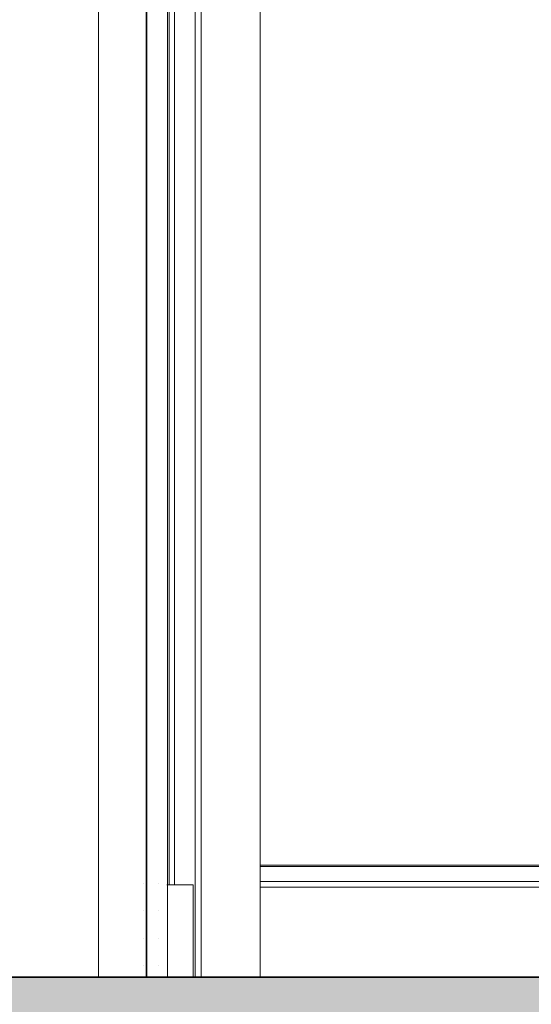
# Model space of a CAD drawing. Header units: inches. Extents: x 424 to 2043, y -237 to 445.
# Tile 657 of 965: x 854.393 to 854.864, y 220.672 to 221.578. Entities that reach past the tile are written whole.
import ezdxf

# ---------------------------------------------------------------- set-up
doc = ezdxf.new("R2010")
doc.units = ezdxf.units.IN
doc.header["$MEASUREMENT"] = 0
for name, color, linetype, lineweight in [('A-DOOR', 31, 'Continuous', 9), ('A-FLOR', 192, 'Continuous', 9), ('A-FLOR-PATT', 8, 'Continuous', 35), ('A-WALL', 113, 'Continuous', 9)]:
    doc.layers.add(name, color=color, linetype=linetype, lineweight=lineweight)

# ---------------------------------------------------------------- blocks, each defined once
blk = doc.blocks.new('5-panel_Bi-fold_external_door_10806 - Type 1-V65-Section 1')
at = {"layer": 'A-DOOR'}
for p, q in [((-122.42135, 8.4), (-122.42135, 5.6)), ((-122.37735, 8.4), (-122.37735, 5.6)), ((-122.377, 8.3372), (-122.377, 5.6)), ((-122.35797, 5.6), (-122.35797, 8.3372)), ((-122.33251, 5.6), (-122.33251, 8.3372)), ((-122.3269, 5.6), (-122.3269, 8.3372)), ((-122.27268, 5.6), (-122.27268, 8.33744)), ((-122.35633, 8.25), (-122.35633, 5.685)), ((-122.35133, 5.685), (-122.35133, 8.25)), ((-121.69505, 5.70307), (-122.27268, 5.70307)), ((-121.6917, 5.70179), (-122.27268, 5.70179)), ((-122.37982, 5.686), (-122.37983, 5.686)), ((-122.36583, 5.686), (-122.36585, 5.686)), ((-122.3585, 5.685), (-122.35633, 5.685)), ((-122.35633, 5.685), (-122.35347, 5.685)), ((-122.35347, 5.685), (-122.3369, 5.685)), ((-122.3369, 5.685), (-122.33549, 5.685)), ((-122.33549, 5.685), (-122.33406, 5.685)), ((-122.33406, 5.6), (-122.33406, 5.685)), ((-121.68197, 5.68791), (-122.27268, 5.68791)), ((-121.68191, 5.68294), (-122.27268, 5.68294)), ((-122.37982, 5.661), (-122.37983, 5.661)), ((-122.37982, 5.661), (-122.37983, 5.661)), ((-122.36583, 5.661), (-122.36585, 5.661)), ((-122.36583, 5.661), (-122.36585, 5.661)), ((-122.36584, 5.661), (-122.36583, 5.661)), ((-122.36578, 5.661), (-122.36582, 5.661)), ((-122.37982, 5.636), (-122.37983, 5.636)), ((-122.37982, 5.636), (-122.37983, 5.636)), ((-122.36583, 5.636), (-122.36585, 5.636)), ((-122.36583, 5.636), (-122.36585, 5.636)), ((-122.36584, 5.636), (-122.36583, 5.636)), ((-122.36578, 5.636), (-122.36582, 5.636)), ((-122.37982, 5.611), (-122.37983, 5.611)), ((-122.37982, 5.611), (-122.37983, 5.611)), ((-122.36583, 5.611), (-122.36585, 5.611)), ((-122.36583, 5.611), (-122.36585, 5.611)), ((-122.36584, 5.611), (-122.36583, 5.611)), ((-122.36578, 5.611), (-122.36582, 5.611))]:
    blk.add_line(p, q, dxfattribs=at)
at = {"layer": 'A-DOOR', "flags": 128}
for points in [[(-122.36585, 5.686), (-122.36583, 5.686), (-122.36583, 5.686)], [(-122.36585, 5.661), (-122.36583, 5.661), (-122.36583, 5.661)], [(-122.36585, 5.636), (-122.36583, 5.636), (-122.36583, 5.636)], [(-122.36585, 5.611), (-122.36583, 5.611), (-122.36583, 5.611)]]:
    blk.add_lwpolyline(points, dxfattribs=at)

msp = doc.modelspace()

# ---------------------------------------------------------------- hatches: boundary and pattern name
at = {"layer": 'A-FLOR-PATT', "lineweight": 9}
h = msp.add_hatch(dxfattribs=at)
h.set_pattern_fill('FP_2', color=256, style=0, pattern_type=2)
h.set_pattern_definition([(0, (853.73654, 227.41621), (0.406, 0.102), [0.034, -0.271, 0.034, -0.271, -1.626]), (0, (853.73654, 227.41621), (0.406, 0.102), [-0.61, 0.034, -0.576, 0.034, -0.271, -0.711]), (0, (853.73654, 227.41621), (0.406, 0.102), [-1.524, 0.034, -0.17, 0.034, -0.474]), (120, (853.88954, 227.46721), (-0.2913346, 0.3006063), [0.034, -0.271, 0.034, -0.271, -1.626]), (120, (853.88954, 227.46721), (-0.2913346, 0.3006063), [-0.61, 0.034, -0.576, 0.034, -0.271, -0.711]), (120, (853.88954, 227.46721), (-0.2913346, 0.3006063), [-1.524, 0.034, -0.17, 0.034, -0.474]), (240, (853.94054, 227.67021), (-0.1146654, -0.4026063), [0.034, -0.271, 0.034, -0.271, -1.626]), (240, (853.94054, 227.67021), (-0.1146654, -0.4026063), [-0.61, 0.034, -0.576, 0.034, -0.271, -0.711]), (240, (853.94054, 227.67021), (-0.1146654, -0.4026063), [-1.524, 0.034, -0.17, 0.034, -0.474])])
h.paths.add_polyline_path([(847.63656, 220.64721), (857.21877, 220.64721), (857.21877, 220.69721), (827.57127, 220.69721), (827.57127, 220.64721), (847.06579, 220.64721)], flags=0)

# ---------------------------------------------------------------- linework, layer by layer
at = {"layer": 'A-FLOR', "lineweight": 35}
msp.add_line((827.57127, 220.69721), (857.21877, 220.69721), dxfattribs=at)
at = {"layer": 'A-WALL'}
msp.add_line((854.4652, 220.69721), (854.4652, 223.49721), dxfattribs=at)

# ---------------------------------------------------------------- block references
at = {"layer": 'A-DOOR'}
msp.add_blockref('5-panel_Bi-fold_external_door_10806 - Type 1-V65-Section 1', (976.88654, 215.09721), dxfattribs=at)

doc.saveas('drawing.dxf')
